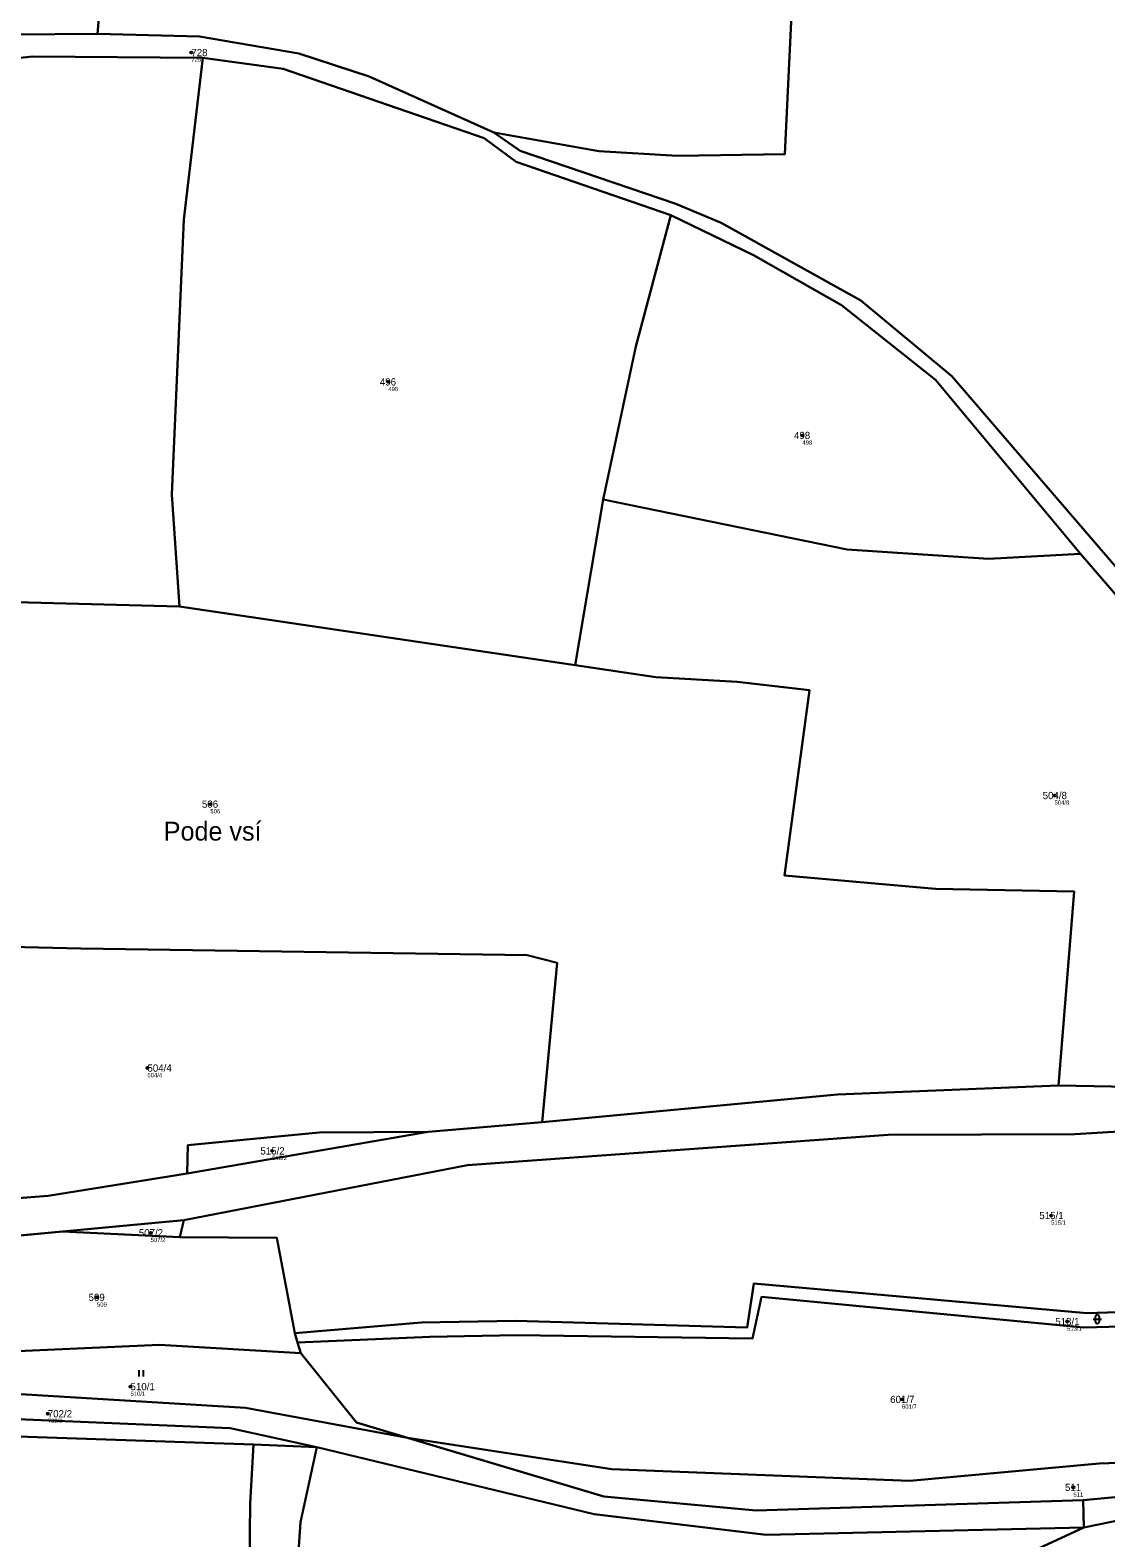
# Model space of a CAD drawing. Extents: x -767985 to -763816, y -1059600 to -1057360.
# Drawn here: x -765196.7 to -764944.8, y -1058857.3 to -1058504.4 of the extents above; entities that cross this region are included whole.
import ezdxf

# ---------------------------------------------------------------- set-up
doc = ezdxf.new("R2010")
doc.units = 0
for name, color, linetype in [('Definiční body', 7, 'Continuous'), ('Hranice parcel', 7, 'Continuous'), ('Parcelní čísla', 7, 'Continuous'), ('Polygon parcely', 7, 'Continuous'), ('Pop  PČ popisy', 7, 'Continuous'), ('Značky kultur', 7, 'Continuous')]:
    doc.layers.add(name, color=color, linetype=linetype)

msp = doc.modelspace()

# ---------------------------------------------------------------- linework, layer by layer
at = {"layer": 'Definiční body'}
for centre in [(-765158.94, -1058509.61994), (-765112.83, -1058586.70994), (-765015.87, -1058599.24994), (-765154.49, -1058685.53994), (-764956.85, -1058683.51994), (-765169.22, -1058747.30994), (-765140.01, -1058766.69994), (-764957.63, -1058781.82994), (-765168.47, -1058785.86994), (-765181.03, -1058800.98994), (-764953.9, -1058806.64994), (-765173.18, -1058821.86994), (-764992.55, -1058824.87994), (-765192.55, -1058828.22994), (-764952.43, -1058845.46994)]:
    msp.add_circle(centre, 0.25, dxfattribs=at)
at = {"layer": 'Hranice parcel'}
for p, q in [((-765069.1, -1058653.02), (-765062.5, -1058614.27)), ((-765294.36, -1058635.76), (-765161.75, -1058639.28)), ((-765161.75, -1058639.28), (-765069.1, -1058653.02)), ((-764781.91, -1058754.68), (-764955.94, -1058751.39)), ((-765076.84, -1058759.95), (-765103.47, -1058762.24)), ((-765103.47, -1058762.24), (-765159.9, -1058771.97)), ((-765189.09, -1058785.56), (-765160.68, -1058782.9)), ((-765161.67, -1058786.86), (-765160.68, -1058782.9)), ((-765212.77, -1058787.77), (-765189.09, -1058785.56)), ((-765189.09, -1058785.56), (-765161.67, -1058786.86)), ((-765134.7, -1058809.39), (-765134.06, -1058811.56)), ((-765134.06, -1058811.56), (-765133.31, -1058814.06)), ((-765144.38, -1058835.42), (-765211.2, -1058833.14)), ((-765129.57, -1058836.03), (-765144.38, -1058835.42)), ((-764950.02, -1058854.82), (-764902.35, -1058845.11)), ((-764950.02, -1058854.82), (-764950.17, -1058848.48))]:
    msp.add_line(p, q, dxfattribs=at)
for points in [[(-765176.28, -1058438.39), (-765179.97, -1058464.89), (-765179.01, -1058483.36), (-765180.9, -1058505.21)], [(-765014.89, -1058459.74), (-765017.69, -1058485.9), (-765019.99, -1058533.39), (-765045.15, -1058533.82), (-765063.53, -1058532.73), (-765088.12, -1058528.31)], [(-765180.9, -1058505.21), (-765200.84, -1058505.36), (-765246.07, -1058513.13), (-765294.01, -1058521.36)], [(-765088.12, -1058528.31), (-765117.29, -1058515.25), (-765133.78, -1058509.87), (-765157.06, -1058505.84), (-765180.9, -1058505.21)], [(-765292.96, -1058524.63), (-765240.89, -1058515.35), (-765196.13, -1058510.53), (-765156.26, -1058510.86)], [(-765156.26, -1058510.86), (-765160.71, -1058548.7), (-765163.54, -1058613.03), (-765161.75, -1058639.28)], [(-765156.26, -1058510.86), (-765137.48, -1058513.42), (-765090.4, -1058529.63), (-765082.87, -1058535.23), (-765046.66, -1058547.71)], [(-765088.12, -1058528.31), (-765081.94, -1058532.61), (-765045.52, -1058545.03), (-765034.9, -1058549.46), (-765002.23, -1058567.63), (-764980.9, -1058585.38), (-764940.58, -1058632.18), (-764919.19, -1058652.44)], [(-765062.5, -1058614.27), (-765054.85, -1058578.39), (-765046.66, -1058547.71)], [(-765046.66, -1058547.71), (-765027.31, -1058557.03), (-765006.69, -1058568.74), (-764984.68, -1058586.2), (-764950.78, -1058626.92)], [(-765062.5, -1058614.27), (-765005.37, -1058625.95), (-764972.33, -1058628.14), (-764950.78, -1058626.92)], [(-764950.78, -1058626.92), (-764935.52, -1058644.59), (-764859.47, -1058709.32), (-764800.43, -1058746.96), (-764781.91, -1058754.68)], [(-765069.1, -1058653.02), (-765050.21, -1058655.81), (-765031.16, -1058656.88), (-765014.2, -1058658.87), (-765020.05, -1058702.24), (-764984.74, -1058705.36), (-764952.23, -1058706.01), (-764955.94, -1058751.39)], [(-765076.84, -1058759.95), (-765073.31, -1058722.65), (-765080.31, -1058720.88), (-765184.85, -1058719.36), (-765237.36, -1058718.1)], [(-764955.94, -1058751.39), (-765007.64, -1058753.52), (-765076.84, -1058759.95)], [(-765160.68, -1058782.9), (-765094.28, -1058770.01), (-764995.8, -1058762.98), (-764952.07, -1058762.78), (-764934.01, -1058761.72), (-764851.66, -1058762.39), (-764765.72, -1058764.32), (-764709.3, -1058767.95), (-764697.82, -1058769.29)], [(-765159.9, -1058771.97), (-765159.79, -1058765.39), (-765129.02, -1058762.38), (-765103.47, -1058762.24)], [(-765159.9, -1058771.97), (-765192.46, -1058777.22), (-765241.73, -1058781.07)], [(-765134.7, -1058809.39), (-765138.91, -1058787.03), (-765161.67, -1058786.86)], [(-764846.94, -1058811.44), (-764907.96, -1058803.39), (-764949.27, -1058804.68), (-765027.24, -1058797.71), (-765028.79, -1058808.04), (-765083.01, -1058806.49), (-765105.09, -1058806.88), (-765134.7, -1058809.39)], [(-765134.06, -1058811.56), (-765103.08, -1058810.24), (-765082.76, -1058809.86), (-765027.55, -1058810.63), (-765025.43, -1058800.9), (-764949.98, -1058808.04), (-764905.94, -1058806.88), (-764847.3, -1058814.75)], [(-765133.31, -1058814.06), (-765166.4, -1058812.13), (-765217.21, -1058814.38)], [(-765108.31, -1058833.83), (-765120.25, -1058830.25), (-765133.31, -1058814.06)], [(-765129.57, -1058836.03), (-765149.87, -1058831.58), (-765212.6, -1058828.98), (-765280.04, -1058823.49)], [(-765218.2, -1058822.47), (-765146.26, -1058826.88), (-765108.31, -1058833.83)], [(-765108.31, -1058833.83), (-765060.52, -1058841.2), (-764990.71, -1058843.9), (-764946.41, -1058839.89), (-764903.36, -1058838.39)], [(-764950.17, -1058848.48), (-765026.7, -1058850.9), (-765062.34, -1058847.6), (-765108.31, -1058833.83)], [(-765152.41, -1058928.96), (-765149.91, -1058917.77), (-765145.59, -1058883.99), (-765145.15, -1058849.23), (-765144.38, -1058835.42)], [(-765024.27, -1058862.7), (-765055.39, -1058865.98), (-765091.88, -1058875.79), (-765134.65, -1058872.03), (-765133.35, -1058853.62), (-765129.57, -1058836.03)], [(-764950.02, -1058854.82), (-765024.34, -1058856.56), (-765064.61, -1058851.73), (-765129.57, -1058836.03)], [(-764903.36, -1058838.39), (-764941, -1058847.56), (-764950.17, -1058848.48)], [(-765022.41, -1058866.43), (-764991.88, -1058866.15), (-764967.87, -1058863.09), (-764950.02, -1058854.82)]]:
    msp.add_lwpolyline(points, dxfattribs=at)
at = {"layer": 'Polygon parcely'}
for points in [[(-765294.01, -1058521.36), (-765246.07, -1058513.13), (-765200.84, -1058505.36), (-765180.9, -1058505.21), (-765179.01, -1058483.36), (-765179.97, -1058464.89), (-765176.28, -1058438.39), (-765237.87, -1058434.76), (-765251.68, -1058435.99), (-765257.67, -1058437.78), (-765267.89, -1058440.84), (-765282.77, -1058450.86), (-765308.34, -1058473.98)], [(-765179.97, -1058464.89), (-765179.01, -1058483.36), (-765180.9, -1058505.21), (-765157.06, -1058505.84), (-765133.78, -1058509.87), (-765117.29, -1058515.25), (-765088.12, -1058528.31), (-765063.53, -1058532.73), (-765045.15, -1058533.82), (-765019.99, -1058533.39), (-765017.69, -1058485.9), (-765014.89, -1058459.74), (-765087.32, -1058450.77), (-765176.28, -1058438.39)], [(-765017.69, -1058485.9), (-765019.99, -1058533.39), (-765045.15, -1058533.82), (-765063.53, -1058532.73), (-765088.12, -1058528.31), (-765081.94, -1058532.61), (-765045.52, -1058545.03), (-765034.9, -1058549.46), (-765002.23, -1058567.63), (-764980.9, -1058585.38), (-764940.58, -1058632.18), (-764919.19, -1058652.44), (-764898.82, -1058650.16), (-764862.62, -1058651.05), (-764785.87, -1058633.35), (-764781.57, -1058607.51), (-764780.96, -1058570.6), (-764773.8, -1058523.35), (-764835.06, -1058503.56), (-764905.63, -1058483.15), (-764951.07, -1058470.68), (-765014.89, -1058459.74)], [(-765161.75, -1058639.28), (-765163.54, -1058613.03), (-765160.71, -1058548.7), (-765156.26, -1058510.86), (-765196.13, -1058510.53), (-765240.89, -1058515.35), (-765292.96, -1058524.63), (-765294.36, -1058635.76)], [(-765156.26, -1058510.86), (-765160.71, -1058548.7), (-765163.54, -1058613.03), (-765161.75, -1058639.28), (-765069.1, -1058653.02), (-765062.5, -1058614.27), (-765054.85, -1058578.39), (-765046.66, -1058547.71), (-765082.87, -1058535.23), (-765090.4, -1058529.63), (-765137.48, -1058513.42)], [(-764972.33, -1058628.14), (-764950.78, -1058626.92), (-764984.68, -1058586.2), (-765006.69, -1058568.74), (-765027.31, -1058557.03), (-765046.66, -1058547.71), (-765054.85, -1058578.39), (-765062.5, -1058614.27), (-765005.37, -1058625.95)], [(-764984.74, -1058705.36), (-764952.23, -1058706.01), (-764955.94, -1058751.39), (-764781.91, -1058754.68), (-764800.43, -1058746.96), (-764859.47, -1058709.32), (-764935.52, -1058644.59), (-764950.78, -1058626.92), (-764972.33, -1058628.14), (-765005.37, -1058625.95), (-765062.5, -1058614.27), (-765069.1, -1058653.02), (-765050.21, -1058655.81), (-765031.16, -1058656.88), (-765014.2, -1058658.87), (-765020.05, -1058702.24)], [(-765073.31, -1058722.65), (-765080.31, -1058720.88), (-765184.85, -1058719.36), (-765237.36, -1058718.1), (-765241.73, -1058781.07), (-765192.46, -1058777.22), (-765159.9, -1058771.97), (-765159.79, -1058765.39), (-765129.02, -1058762.38), (-765103.47, -1058762.24), (-765076.84, -1058759.95)], [(-764816.31, -1058812.13), (-764784.76, -1058807.17), (-764732.29, -1058798.88), (-764695.78, -1058791.41), (-764697.82, -1058769.29), (-764709.3, -1058767.95), (-764765.72, -1058764.32), (-764851.66, -1058762.39), (-764934.01, -1058761.72), (-764952.07, -1058762.78), (-764995.8, -1058762.98), (-765094.28, -1058770.01), (-765160.68, -1058782.9), (-765161.67, -1058786.86), (-765138.91, -1058787.03), (-765134.7, -1058809.39), (-765105.09, -1058806.88), (-765083.01, -1058806.49), (-765028.79, -1058808.04), (-765027.24, -1058797.71), (-764949.27, -1058804.68), (-764907.96, -1058803.39), (-764846.94, -1058811.44)], [(-765159.9, -1058771.97), (-765103.47, -1058762.24), (-765129.02, -1058762.38), (-765159.79, -1058765.39)], [(-764671.21, -1058790.67), (-764657.97, -1058780.28), (-764638.6, -1058778.71), (-764662.35, -1058777.37), (-764671.03, -1058783.77), (-764695.78, -1058791.41), (-764732.29, -1058798.88), (-764784.76, -1058807.17), (-764816.31, -1058812.13), (-764848.35, -1058824.4), (-764903.36, -1058838.39), (-764941, -1058847.56), (-764950.17, -1058848.48), (-764950.02, -1058854.82), (-764902.35, -1058845.11), (-764844.13, -1058829.54), (-764836.55, -1058827.51), (-764777.48, -1058809.58), (-764717.29, -1058800.24), (-764697.82, -1058796.84)], [(-765160.68, -1058782.9), (-765189.09, -1058785.56), (-765161.67, -1058786.86)], [(-765134.7, -1058809.39), (-765138.91, -1058787.03), (-765161.67, -1058786.86), (-765189.09, -1058785.56), (-765212.77, -1058787.77), (-765217.21, -1058814.38), (-765166.4, -1058812.13), (-765133.31, -1058814.06), (-765134.06, -1058811.56)], [(-765062.34, -1058847.6), (-765108.31, -1058833.83), (-765146.26, -1058826.88), (-765218.2, -1058822.47), (-765242.54, -1058819.93), (-765288.18, -1058810.92), (-765310.21, -1058793.25), (-765342.8, -1058790.42), (-765324.47, -1058794.82), (-765314.83, -1058799.06), (-765295.7, -1058816.07), (-765289.28, -1058822.45), (-765280.04, -1058823.49), (-765212.6, -1058828.98), (-765149.87, -1058831.58), (-765129.57, -1058836.03), (-765064.61, -1058851.73), (-765024.34, -1058856.56), (-764950.02, -1058854.82), (-764950.17, -1058848.48), (-765026.7, -1058850.9)], [(-765082.76, -1058809.86), (-765027.55, -1058810.63), (-765025.43, -1058800.9), (-764949.98, -1058808.04), (-764905.94, -1058806.88), (-764847.3, -1058814.75), (-764846.94, -1058811.44), (-764907.96, -1058803.39), (-764949.27, -1058804.68), (-765027.24, -1058797.71), (-765028.79, -1058808.04), (-765083.01, -1058806.49), (-765105.09, -1058806.88), (-765134.7, -1058809.39), (-765134.06, -1058811.56), (-765103.08, -1058810.24)], [(-764848.35, -1058824.4), (-764847.3, -1058814.75), (-764905.94, -1058806.88), (-764949.98, -1058808.04), (-765025.43, -1058800.9), (-765027.55, -1058810.63), (-765082.76, -1058809.86), (-765103.08, -1058810.24), (-765134.06, -1058811.56), (-765133.31, -1058814.06), (-765120.25, -1058830.25), (-765108.31, -1058833.83), (-765060.52, -1058841.2), (-764990.71, -1058843.9), (-764946.41, -1058839.89), (-764903.36, -1058838.39)], [(-765120.25, -1058830.25), (-765133.31, -1058814.06), (-765166.4, -1058812.13), (-765217.21, -1058814.38), (-765218.2, -1058822.47), (-765146.26, -1058826.88), (-765108.31, -1058833.83)], [(-765149.87, -1058831.58), (-765212.6, -1058828.98), (-765280.04, -1058823.49), (-765296.73, -1058837.32), (-765217.9, -1058832.85), (-765211.2, -1058833.14), (-765144.38, -1058835.42), (-765129.57, -1058836.03)], [(-765202.67, -1058897.53), (-765203.62, -1058918.44), (-765152.41, -1058928.96), (-765149.91, -1058917.77), (-765145.59, -1058883.99), (-765145.15, -1058849.23), (-765144.38, -1058835.42), (-765211.2, -1058833.14), (-765204.12, -1058877.28)], [(-765108.31, -1058833.83), (-765062.34, -1058847.6), (-765026.7, -1058850.9), (-764950.17, -1058848.48), (-764941, -1058847.56), (-764903.36, -1058838.39), (-764946.41, -1058839.89), (-764990.71, -1058843.9), (-765060.52, -1058841.2)], [(-765091.88, -1058875.79), (-765134.65, -1058872.03), (-765133.35, -1058853.62), (-765129.57, -1058836.03), (-765144.38, -1058835.42), (-765145.15, -1058849.23), (-765145.59, -1058883.99), (-765149.91, -1058917.77), (-765152.41, -1058928.96), (-765153.92, -1058935.73), (-765148.54, -1058935.17), (-765130.02, -1058933.26), (-765103.97, -1058929.63), (-765088.93, -1058925.33), (-765035.35, -1058910.02), (-765024.27, -1058862.7), (-765055.39, -1058865.98)], [(-765021.5, -1058862.32), (-765022.41, -1058866.43), (-764991.88, -1058866.15), (-764967.87, -1058863.09), (-764950.02, -1058854.82), (-765024.34, -1058856.56), (-765064.61, -1058851.73), (-765129.57, -1058836.03), (-765133.35, -1058853.62), (-765134.65, -1058872.03), (-765091.88, -1058875.79), (-765055.39, -1058865.98), (-765024.27, -1058862.7)], [(-765083.53, -1058937.7), (-765059.36, -1058946.68), (-765043.5, -1058961.97), (-765022.31, -1058952.23), (-764990.51, -1058955.99), (-764973.74, -1058954.16), (-764951.2, -1058953.97), (-764919.02, -1058945.35), (-764915.58, -1058909.39), (-764902.35, -1058845.11), (-764950.02, -1058854.82), (-764967.87, -1058863.09), (-764991.88, -1058866.15), (-765022.41, -1058866.43), (-765032.36, -1058908.82), (-765035.35, -1058910.02), (-765088.93, -1058925.33), (-765087.3, -1058928.67)]]:
    msp.add_lwpolyline(points, close=True, dxfattribs=at)
for points in [[(-764940.58, -1058632.18), (-764980.9, -1058585.38), (-765002.23, -1058567.63), (-765034.9, -1058549.46), (-765045.52, -1058545.03), (-765081.94, -1058532.61), (-765088.12, -1058528.31), (-765117.29, -1058515.25), (-765133.78, -1058509.87), (-765157.06, -1058505.84), (-765180.9, -1058505.21), (-765200.84, -1058505.36), (-765246.07, -1058513.13), (-765294.01, -1058521.36), (-765307.51, -1058523.67), (-765324.38, -1058526.57), (-765368.47, -1058537.13)], [(-765377.58, -1058543.31), (-765292.96, -1058524.63), (-765240.89, -1058515.35), (-765196.13, -1058510.53), (-765156.26, -1058510.86), (-765137.48, -1058513.42), (-765090.4, -1058529.63), (-765082.87, -1058535.23), (-765046.66, -1058547.71), (-765027.31, -1058557.03), (-765006.69, -1058568.74), (-764984.68, -1058586.2), (-764950.78, -1058626.92), (-764935.52, -1058644.59)], [(-765237.36, -1058718.1), (-765184.85, -1058719.36), (-765080.31, -1058720.88), (-765073.31, -1058722.65), (-765076.84, -1058759.95), (-765007.64, -1058753.52), (-764955.94, -1058751.39), (-764952.23, -1058706.01), (-764984.74, -1058705.36), (-765020.05, -1058702.24), (-765014.2, -1058658.87), (-765031.16, -1058656.88), (-765050.21, -1058655.81), (-765069.1, -1058653.02), (-765161.75, -1058639.28), (-765294.36, -1058635.76)], [(-764490.46, -1058750.12), (-764583.05, -1058760.07), (-764635.1, -1058760.77), (-764663.81, -1058761.15), (-764708.33, -1058759.29), (-764767.89, -1058755.56), (-764781.91, -1058754.68), (-764955.94, -1058751.39), (-765007.64, -1058753.52), (-765076.84, -1058759.95), (-765103.47, -1058762.24), (-765159.9, -1058771.97), (-765192.46, -1058777.22), (-765241.73, -1058781.07), (-765298.27, -1058782.43), (-765303.25, -1058781.83), (-765332.75, -1058781.44), (-765339.02, -1058780.16)], [(-765342.8, -1058790.42), (-765310.21, -1058793.25), (-765298.4, -1058791.82), (-765212.77, -1058787.77), (-765189.09, -1058785.56), (-765160.68, -1058782.9), (-765094.28, -1058770.01), (-764995.8, -1058762.98), (-764952.07, -1058762.78), (-764934.01, -1058761.72), (-764851.66, -1058762.39), (-764765.72, -1058764.32), (-764709.3, -1058767.95), (-764697.82, -1058769.29), (-764693.43, -1058769.8), (-764669.6, -1058772.58), (-764640.39, -1058772.87), (-764609.76, -1058770.86), (-764546.46, -1058766.71), (-764531.81, -1058764.14)]]:
    msp.add_lwpolyline(points, dxfattribs=at)
at = {"layer": 'Značky kultur'}
for p, q in [((-764947.831, -1058806.081), (-764945.829, -1058806.081)), ((-764947.331, -1058805.581), (-764947.331, -1058806.582)), ((-764946.329, -1058806.582), (-764946.329, -1058805.581)), ((-765171.151, -1058819.54), (-765171.151, -1058818.04)), ((-765170.15, -1058819.54), (-765170.15, -1058818.04))]:
    msp.add_line(p, q, dxfattribs=at)
for centre, start, end in [((-764946.83, -1058805.5809), 0, 180), ((-764946.83, -1058806.5809), 180, 359.9878861)]:
    msp.add_arc(centre, 0.5, start, end, dxfattribs=at)

# ---------------------------------------------------------------- texts
at = {"layer": 'Definiční body'}
for s, p in [('728', (-765158.94, -1058511.776)), ('496', (-765112.83, -1058588.866)), ('498', (-765015.87, -1058601.406)), ('504/8', (-764956.85, -1058685.676)), ('506', (-765154.49, -1058687.696)), ('504/4', (-765169.22, -1058749.466)), ('515/2', (-765140.01, -1058768.856)), ('515/1', (-764957.63, -1058783.986)), ('507/2', (-765168.47, -1058788.026)), ('509', (-765181.03, -1058803.146)), ('513/1', (-764953.9, -1058808.806)), ('510/1', (-765173.18, -1058824.026)), ('601/7', (-764992.55, -1058827.036)), ('702/2', (-765192.55, -1058830.386)), ('511', (-764952.43, -1058847.626))]:
    msp.add_text(s, height=0.999996, dxfattribs=at).set_placement(p)
at = {"layer": 'Parcelní čísla'}
for s, p in [('728', (-765158.94, -1058510.47)), ('496', (-765114.804, -1058587.56)), ('498', (-765017.844, -1058600.1)), ('504/8', (-764959.623, -1058684.37)), ('506', (-765156.464, -1058686.39)), ('504/4', (-765169.22, -1058748.16)), ('515/2', (-765142.783, -1058767.55)), ('515/1', (-764960.403, -1058782.68)), ('507/2', (-765171.243, -1058786.72)), ('509', (-765183.004, -1058801.84)), ('513/1', (-764956.673, -1058807.5)), ('510/1', (-765173.18, -1058822.72)), ('601/7', (-764995.323, -1058825.73)), ('702/2', (-765192.55, -1058829.08)), ('511', (-764954.404, -1058846.32))]:
    msp.add_text(s, height=1.699998, dxfattribs=at).set_placement(p)
at = {"layer": 'Pop  PČ popisy'}
msp.add_text('Pode vsí', height=4.399998, dxfattribs=at).set_placement((-765165.4, -1058694.07))

doc.saveas('drawing.dxf')
